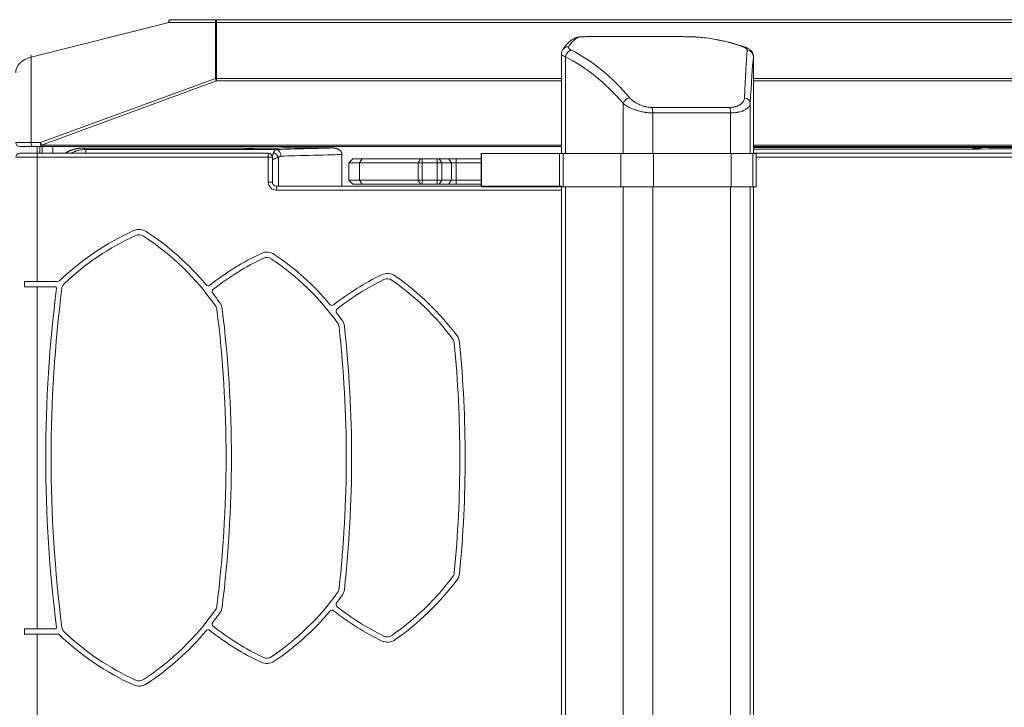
# Model space of a CAD drawing. Header units: millimetres. Extents: x 0 to 594, y 0 to 420.
# Tile 346 of 656: x 251 to 288, y 315 to 340. Entities that reach past the tile are written whole.
import ezdxf

# ---------------------------------------------------------------- set-up
doc = ezdxf.new("R2010")
doc.units = ezdxf.units.MM
doc.layers.add('1', color=7, linetype='Continuous', true_color=0xffffff)
doc.styles.add('Arial', font='txt')
doc.dimstyles.get("Standard").update_dxf_attribs({"dimtxt": 0.18, "dimasz": 0.18, "dimexe": 0.18, "dimexo": 0.0625, "dimgap": 0.09, "dimtad": 0, "dimtih": 1, "dimtoh": 1, "dimdec": 4, "dimzin": 0, "dimdsep": 46, "dimtxsty": 'Standard', "dimcen": 0.09, "dimadec": 0, "dimazin": 0, "dimtfac": 1, "dimtdec": 4, "dimtofl": 0, "dimtmove": 0, "dimatfit": 3, "dimfxl": 0, "dimtolj": 1, "dimtzin": 0, "dimarcsym": 0})

# ---------------------------------------------------------------- blocks, each defined once
blk = doc.blocks.new('_U5')
at = {"layer": '1', "color": 18, "lineweight": 18}
for p, q in [((170.922, 289.963), (170.922, 380.625)), ((338.75, 348.618), (338.75, 380.625)), ((170.922, 378.625), (248.753, 378.625)), ((338.75, 378.625), (260.919, 378.625))]:
    blk.add_line(p, q, dxfattribs=at)
at = {"layer": '1', "color": 18}
for points in [[(170.922, 378.625), (174.422, 379.563), (174.422, 377.687)], [(338.75, 378.625), (335.25, 377.687), (335.25, 379.563)]]:
    blk.add_solid(points, dxfattribs=at)
at = {"layer": '1', "color": 18, "linetype": 'Continuous', "lineweight": 13, "insert": (250.438, 375.989), "char_height": 3.5, "attachment_point": 7, "line_spacing_factor": 1.047437, "style": 'Arial'}
blk.add_mtext('\\fArial|b0|i0;\\W1.0000;3.36', dxfattribs=at)
blk = doc.blocks.new('_U6')
at = {"layer": '1', "color": 18, "lineweight": 18}
for p, q in [((135.924, 328.686), (135.924, 388.614)), ((338.75, 348.618), (338.75, 388.614)), ((135.924, 386.614), (231.254, 386.614)), ((338.75, 386.614), (243.42, 386.614))]:
    blk.add_line(p, q, dxfattribs=at)
at = {"layer": '1', "color": 18}
for points in [[(135.924, 386.614), (139.424, 387.552), (139.424, 385.677)], [(338.75, 386.614), (335.25, 385.677), (335.25, 387.552)]]:
    blk.add_solid(points, dxfattribs=at)
at = {"layer": '1', "color": 18, "linetype": 'Continuous', "lineweight": 13, "insert": (232.94, 383.979), "char_height": 3.5, "attachment_point": 7, "line_spacing_factor": 1.047437, "style": 'Arial'}
blk.add_mtext('\\fArial|b0|i0;\\W1.0000;4.06', dxfattribs=at)

msp = doc.modelspace()

# ---------------------------------------------------------------- linework, layer by layer
at = {"layer": '1', "color": 155, "linetype": 'Continuous', "lineweight": 13}
for p, q in [((256.238, 340.289), (251.074, 338.983)), ((257.978, 340.289), (256.238, 340.289)), ((257.978, 338.192), (257.978, 340.289)), ((258.021, 340.289), (257.978, 340.289)), ((258.021, 340.289), (258.021, 340.389)), ((258.021, 340.289), (258.021, 338.192)), ((296.956, 340.289), (258.021, 340.289)), ((251.074, 338.983), (251.074, 335.789)), ((271.08, 339.002), (271.08, 335.38)), ((278.122, 335.38), (278.122, 339.002)), ((251.429, 335.789), (257.978, 338.192)), ((258.021, 338.098), (251.471, 335.696)), ((258.021, 338.192), (257.978, 338.192)), ((258.021, 338.192), (258.021, 338.098)), ((258.021, 338.192), (270.931, 338.192)), ((270.931, 338.098), (258.021, 338.098)), ((278.123, 338.192), (296.956, 338.192)), ((296.956, 338.098), (278.123, 338.098)), ((273.241, 335.379), (273.241, 337.259)), ((274.323, 337.107), (277.232, 337.107)), ((278.001, 337.259), (278.001, 335.379)), ((277.26, 336.902), (274.35, 336.902)), ((274.35, 336.902), (274.35, 335.379)), ((277.26, 335.379), (277.26, 336.902)), ((250.499, 335.789), (251.074, 335.789)), ((251.074, 335.789), (251.429, 335.789)), ((251.471, 335.696), (251.471, 335.639)), ((251.471, 335.696), (270.931, 335.696)), ((251.489, 335.389), (251.489, 335.639)), ((251.494, 335.639), (251.494, 335.389)), ((251.893, 335.389), (251.893, 335.639)), ((253.125, 335.389), (253.125, 335.527)), ((278.122, 335.696), (303.506, 335.696)), ((251.301, 335.239), (250.501, 335.239)), ((251.301, 335.389), (251.301, 335.239)), ((259.958, 335.239), (251.301, 335.239)), ((251.301, 335.239), (251.301, 330.592)), ((259.958, 335.389), (259.958, 335.239)), ((260.108, 335.239), (259.958, 335.239)), ((259.958, 334.314), (259.958, 335.239)), ((260.333, 334.164), (260.333, 335.238)), ((263.376, 335.032), (263.466, 335.182)), ((265.567, 335.032), (265.657, 335.182)), ((265.718, 335.032), (265.718, 335.182)), ((266.28, 335.032), (266.28, 335.182)), ((266.457, 335.032), (266.351, 335.182)), ((266.811, 335.032), (266.705, 335.182)), ((266.987, 335.032), (266.987, 335.182)), ((267.942, 335.38), (267.942, 334.164)), ((270.994, 335.38), (270.994, 334.13)), ((273.156, 335.38), (273.156, 334.13)), ((274.376, 335.38), (274.376, 334.13)), ((277.286, 335.38), (277.286, 334.13)), ((278.1, 335.38), (278.1, 334.13)), ((278.222, 335.38), (278.222, 334.13)), ((303.678, 335.239), (278.223, 335.239)), ((263.376, 335.032), (263.376, 334.38)), ((265.567, 334.38), (265.567, 335.032)), ((265.718, 335.032), (265.718, 334.38)), ((266.28, 334.38), (266.28, 335.032)), ((266.457, 335.032), (266.457, 334.38)), ((266.811, 334.38), (266.811, 335.032)), ((266.987, 335.032), (266.987, 334.38)), ((263.376, 334.38), (263.466, 334.23)), ((265.567, 334.38), (265.657, 334.23)), ((265.718, 334.38), (265.718, 334.23)), ((266.28, 334.38), (266.28, 334.23)), ((266.457, 334.38), (266.351, 334.23)), ((266.811, 334.38), (266.705, 334.23)), ((266.987, 334.38), (266.987, 334.23)), ((260.108, 334.314), (259.958, 334.314)), ((260.258, 334.014), (260.258, 334.164)), ((270.93, 334.014), (260.258, 334.014)), ((271.08, 334.129), (271.08, 287.33)), ((273.241, 287.33), (273.241, 334.13)), ((274.35, 334.129), (274.35, 287.33)), ((277.26, 287.33), (277.26, 334.129)), ((278.001, 334.13), (278.001, 287.33)), ((278.122, 287.33), (278.122, 334.129)), ((251.301, 330.392), (251.3, 317.592)), ((251.3, 317.392), (251.3, 304.091))]:
    msp.add_line(p, q, dxfattribs=at)
at = {"layer": '1', "color": 155, "linetype": 'Continuous', "lineweight": 18}
for p, q in [((256.266, 340.389), (258.006, 340.389)), ((258.021, 340.389), (296.956, 340.389)), ((275.207, 339.756), (272.135, 339.756)), ((270.93, 339.106), (270.93, 335.379)), ((278.123, 335.379), (278.123, 339.008)), ((251.116, 335.639), (250.649, 335.639)), ((251.471, 335.639), (251.116, 335.639)), ((251.301, 335.64), (251.301, 335.39)), ((251.401, 335.64), (251.401, 335.39)), ((270.931, 335.639), (251.471, 335.639)), ((303.506, 335.639), (278.122, 335.639)), ((250.651, 335.389), (251.301, 335.389)), ((251.301, 335.389), (259.958, 335.389)), ((260.108, 335.239), (260.108, 334.314)), ((262.715, 334.164), (262.715, 335.344)), ((263.128, 335.182), (262.978, 335.032)), ((263.466, 335.182), (263.128, 335.182)), ((263.466, 335.182), (265.657, 335.182)), ((265.657, 335.182), (265.718, 335.182)), ((265.718, 335.182), (266.28, 335.182)), ((266.28, 335.182), (266.351, 335.182)), ((266.351, 335.182), (266.705, 335.182)), ((266.705, 335.182), (266.987, 335.182)), ((266.987, 335.182), (267.922, 335.182)), ((267.922, 335.38), (267.922, 334.164)), ((267.922, 335.38), (267.942, 335.38)), ((270.854, 335.38), (267.942, 335.38)), ((270.994, 335.38), (270.854, 335.38)), ((270.854, 335.38), (270.854, 334.13)), ((273.156, 335.38), (270.994, 335.38)), ((274.376, 335.38), (273.156, 335.38)), ((277.286, 335.38), (274.376, 335.38)), ((278.1, 335.38), (277.286, 335.38)), ((278.222, 335.38), (278.1, 335.38)), ((278.123, 335.389), (303.678, 335.389)), ((278.222, 335.38), (278.223, 335.38)), ((278.223, 334.13), (278.223, 335.38)), ((262.978, 335.032), (262.978, 334.38)), ((262.978, 335.032), (263.376, 335.032)), ((265.567, 335.032), (263.376, 335.032)), ((265.718, 335.032), (265.567, 335.032)), ((266.28, 335.032), (265.718, 335.032)), ((266.457, 335.032), (266.28, 335.032)), ((266.811, 335.032), (266.457, 335.032)), ((266.987, 335.032), (266.811, 335.032)), ((267.922, 335.032), (266.987, 335.032)), ((262.978, 334.38), (263.128, 334.23)), ((263.376, 334.38), (262.978, 334.38)), ((263.376, 334.38), (265.567, 334.38)), ((265.567, 334.38), (265.718, 334.38)), ((265.718, 334.38), (266.28, 334.38)), ((266.28, 334.38), (266.457, 334.38)), ((266.457, 334.38), (266.811, 334.38)), ((266.811, 334.38), (266.987, 334.38)), ((266.987, 334.38), (267.922, 334.38)), ((260.258, 334.164), (270.93, 334.164)), ((263.128, 334.23), (263.466, 334.23)), ((265.657, 334.23), (263.466, 334.23)), ((265.718, 334.23), (265.657, 334.23)), ((266.28, 334.23), (265.718, 334.23)), ((266.351, 334.23), (266.28, 334.23)), ((266.705, 334.23), (266.351, 334.23)), ((266.987, 334.23), (266.705, 334.23)), ((267.922, 334.23), (266.987, 334.23)), ((267.942, 334.13), (270.854, 334.13)), ((270.854, 334.13), (270.994, 334.13)), ((270.93, 334.129), (270.93, 287.33)), ((270.994, 334.13), (273.156, 334.13)), ((273.156, 334.13), (274.376, 334.13)), ((274.376, 334.13), (277.286, 334.13)), ((277.286, 334.13), (278.1, 334.13)), ((278.1, 334.13), (278.222, 334.13)), ((278.123, 287.33), (278.123, 334.129)), ((278.223, 334.13), (278.222, 334.13)), ((250.834, 330.592), (250.834, 330.392)), ((250.834, 330.592), (251.301, 330.592)), ((251.301, 330.392), (250.834, 330.392)), ((251.301, 330.592), (252.07, 330.592)), ((251.98, 330.392), (251.301, 330.392)), ((250.834, 317.592), (250.834, 317.392)), ((250.834, 317.592), (251.3, 317.592)), ((251.3, 317.592), (251.979, 317.592)), ((251.3, 317.392), (250.834, 317.392)), ((252.07, 317.392), (251.3, 317.392))]:
    msp.add_line(p, q, dxfattribs=at)
for centre, radius, start, end in [((256.266, 340.289), 0.1, 90, 104.1975), ((250.649, 335.789), 0.15, 180, 270), ((250.651, 335.239), 0.15, 90, 179.9979), ((259.958, 335.239), 0.15, 0, 90), ((260.258, 334.314), 0.15, 180, 270), ((255.117, 332.039), 0.5, 56.8702, 114.5568), ((259.106, 323.308), 10.1, 114.5568, 133.6173), ((259.106, 323.308), 9.9, 114.5568, 133.2469), ((255.117, 332.039), 0.3, 56.8702, 114.5568), ((249.87, 324), 9.9, 34.9974, 56.8702), ((249.87, 324), 10.1, 39.8175, 56.8702), ((264.012, 322.515), 10.1, 115.3421, 128.1973), ((264.012, 322.515), 9.9, 115.3421, 128.177), ((259.903, 331.192), 0.5, 55.9777, 115.3421), ((259.903, 331.192), 0.3, 55.9777, 115.3421), ((254.531, 323.235), 9.9, 35.8834, 55.9777), ((254.531, 323.235), 10.1, 40.0391, 55.9777), ((268.634, 321.77), 10.1, 116.0813, 128.1006), ((264.414, 330.392), 0.5, 55.1383, 116.0813), ((264.414, 330.392), 0.3, 55.1383, 116.0813), ((258.927, 322.515), 10.1, 36.7165, 55.1383), ((301.726, 323.99), 50.1, 172.7236, 187.2723), ((301.726, 323.99), 49.9, 172.6911, 187.3048), ((251.98, 330.342), 0.05, 352.7236, 89.9979), ((252.07, 330.692), 0.1, 269.9979, 313.6173), ((252.529, 330.3), 0.3, 133.2469, 172.6911), ((257.704, 330.531), 0.1, 219.8175, 308.1973), ((268.634, 321.77), 9.9, 116.0813, 128.0673), ((258.927, 322.515), 9.9, 36.7165, 55.1383), ((257.955, 330.219), 0.1, 128.177, 217.5704), ((249.87, 324), 10.1, 34.9974, 37.5704), ((257.734, 329.506), 0.3, 7.0998, 34.9974), ((257.734, 329.506), 0.5, 7.0998, 34.9974), ((262.341, 329.797), 0.1, 220.0391, 308.1006), ((213.476, 323.993), 44.9, 352.8961, 7.0998), ((213.476, 323.993), 45.1, 352.8961, 7.0998), ((262.592, 329.485), 0.1, 128.0673, 217.7918), ((254.531, 323.235), 10.1, 35.8834, 37.7918), ((262.309, 328.862), 0.3, 6.2669, 35.8834), ((217.976, 323.993), 44.9, 353.729, 6.2669), ((262.309, 328.862), 0.5, 6.2669, 35.8834), ((217.976, 323.993), 45.1, 353.729, 6.2669), ((266.622, 328.255), 0.5, 5.483, 36.7165), ((266.622, 328.255), 0.3, 5.483, 36.7165), ((222.226, 323.993), 44.9, 354.5128, 5.483), ((222.226, 323.993), 45.1, 354.5128, 5.483), ((266.622, 319.728), 0.3, 323.2794, 354.5128), ((266.622, 319.728), 0.5, 323.2794, 354.5128), ((258.927, 325.468), 9.9, 304.8576, 323.2794), ((258.927, 325.468), 10.1, 304.8576, 323.2794), ((254.532, 324.749), 9.9, 304.0181, 324.1124), ((262.309, 319.122), 0.3, 324.1124, 353.729), ((262.309, 319.122), 0.5, 324.1124, 353.729), ((262.592, 318.498), 0.1, 142.204, 231.9286), ((254.532, 324.749), 10.1, 322.204, 324.1124), ((249.87, 323.984), 9.9, 303.1257, 324.9984), ((249.87, 323.984), 10.1, 322.4255, 324.9984), ((257.734, 318.478), 0.3, 324.9984, 352.8961), ((257.734, 318.478), 0.5, 324.9984, 352.8961), ((254.532, 324.749), 10.1, 304.0181, 319.9568), ((262.34, 318.187), 0.1, 51.8953, 139.9568), ((268.635, 326.213), 10.1, 231.8953, 243.9146), ((268.635, 326.213), 9.9, 231.9286, 243.9146), ((257.954, 317.764), 0.1, 142.4255, 231.8189), ((251.979, 317.642), 0.05, 269.9979, 7.2723), ((252.529, 317.684), 0.3, 187.3048, 226.749), ((259.106, 324.676), 9.9, 226.749, 245.4391), ((249.87, 323.984), 10.1, 303.1257, 320.1784), ((257.704, 317.452), 0.1, 51.7986, 140.1784), ((264.012, 325.468), 10.1, 231.7986, 244.6538), ((264.012, 325.468), 9.9, 231.8189, 244.6538), ((252.07, 317.292), 0.1, 46.3786, 89.9979), ((259.106, 324.676), 10.1, 226.3786, 245.4391), ((264.413, 317.591), 0.5, 243.9146, 304.8576), ((264.413, 317.591), 0.3, 243.9146, 304.8576), ((259.902, 316.792), 0.5, 244.6538, 304.0181), ((259.902, 316.792), 0.3, 244.6538, 304.0181), ((255.116, 315.945), 0.3, 245.4391, 303.1257), ((255.116, 315.945), 0.5, 245.4391, 303.1257)]:
    msp.add_arc(centre, radius, start, end, dxfattribs=at)
at = {"layer": '1', "color": 155, "linetype": 'Continuous', "lineweight": 13}
msp.add_arc((260.258, 334.314), 0.3, 180, 270, dxfattribs=at)
for centre, major_axis, ratio, start_param, end_param in [((256.266, 340.289), (0.0245, -0.0969), 0.273648, 3.141619, 4.643268), ((256.266, 340.289), (0, -0.1), 0.281596, 3.141593, 4.712389), ((258.006, 340.289), (0, -0.1), 0.281596, 3.141593, 4.712389), ((271.696, 325.127), (0, -14.632), 0.148076, 3.191063, 3.371078), ((271.585, 339.491), (0.076, -0.238), 0.988756, 2.816467, 3.142151), ((275.511, 325.127), (0, -14.632), 0.665714, 2.912108, 3.092122), ((271.188, 339.131), (0.208, -0.138), 0.967724, 2.082552, 3.147234), ((271.292, 339.002), (0.111, 0.224), 0.823219, 0.46394, 1.95909), ((269.217, 325.127), (0, -14.632), 0.543646, 2.574785, 2.875458), ((277.712, 339.131), (0.082, 0.236), 0.76836, 0.014521, 0.35044), ((277.99, 325.127), (0, -14.632), 0.026008, 3.407727, 3.708401), ((277.873, 339.002), (0.248, -0.028), 0.967136, 0.116892, 1.612042), ((251.299, 338.404), (-0.8, 0), 0.75431, 4.997846, 6.283185), ((251.102, 338.983), (0.0245, -0.0969), 0.273648, 3.141619, 4.643268), ((269.005, 325.127), (0, -14.382), 0.548597, 2.574785, 2.875458), ((278.24, 325.127), (0, -14.382), 0.030959, 3.407727, 3.708401), ((258.021, 338.192), (-0.052, 0.141), 0.265621, 1.473663, 2.197501), ((273.454, 337.259), (0.189, 0.163), 0.726465, 0.855228, 2.271116), ((277.751, 337.259), (0.25, -0.012), 0.853468, 0.056931, 1.472819), ((274.286, 336.902), (0, -0.25), 0.258819, 1.570796, 2.53008), ((277.195, 336.902), (0, -0.25), 0.258819, 1.570796, 2.53008), ((251.116, 335.789), (0, 0.15), 0.281596, 1.570796, 3.141593), ((251.471, 335.789), (0, 0.15), 0.281596, 1.570796, 3.141593), ((251.471, 335.789), (0.052, -0.141), 0.265621, 4.615255, 5.339093), ((260.258, 335.282), (0.007, -0.25), 0.706978, 1.551749, 3.104571), ((260.156, 335.238), (-0.177, 0.177), 0.577204, 4.188571, 5.236207)]:
    msp.add_ellipse(centre, major_axis=major_axis, ratio=ratio, start_param=start_param, end_param=end_param, dxfattribs=at)
at = {"layer": '1', "color": 155, "linetype": 'Continuous', "lineweight": 18}
for points, knots in [([(271.509, 339.729), (271.467, 339.715), (271.363, 339.671), (271.21, 339.557), (271.08, 339.413), (271.004, 339.307), (270.98, 339.27)], [0, 0, 0, 0, 0.19479, 0.498718, 0.834075, 1, 1, 1, 1]), ([(272.135, 339.756), (272.123, 339.756), (272.039, 339.756), (271.896, 339.755), (271.728, 339.753), (271.623, 339.748), (271.564, 339.743), (271.523, 339.732), (271.507, 339.727)], [0, 0, 0, 0, 0.039508, 0.280606, 0.524356, 0.774768, 0.915661, 1, 1, 1, 1]), ([(275.993, 339.74), (275.982, 339.741), (275.97, 339.742), (275.951, 339.743), (275.942, 339.744), (275.932, 339.744), (275.926, 339.745), (275.923, 339.745), (275.906, 339.746), (275.892, 339.746), (275.864, 339.747), (275.835, 339.749), (275.805, 339.749), (275.774, 339.75), (275.758, 339.751), (275.734, 339.751), (275.726, 339.752), (275.713, 339.752), (275.709, 339.752), (275.7, 339.752), (275.696, 339.752), (275.675, 339.753), (275.641, 339.753), (275.606, 339.754), (275.579, 339.754), (275.57, 339.754), (275.552, 339.754), (275.543, 339.754), (275.516, 339.755), (275.48, 339.755), (275.425, 339.755), (275.389, 339.756), (275.353, 339.756), (275.334, 339.756), (275.311, 339.756), (275.307, 339.756), (275.298, 339.756), (275.284, 339.756), (275.27, 339.756), (275.243, 339.756), (275.225, 339.756), (275.207, 339.756)], [0, 0, 0, 0, 0.0625, 0.0625, 0.09375, 0.109375, 0.109375, 0.125, 0.125, 0.1875, 0.1875, 0.25, 0.3125, 0.3125, 0.375, 0.375, 0.40625, 0.40625, 0.421875, 0.421875, 0.4375, 0.4375, 0.5, 0.5625, 0.5625, 0.59375, 0.59375, 0.625, 0.625, 0.6875, 0.75, 0.8125, 0.8125, 0.875, 0.875, 0.890625, 0.890625, 0.90625, 0.9375, 0.9375, 1, 1, 1, 1]), ([(277.794, 339.367), (277.681, 339.407), (277.354, 339.511), (276.821, 339.641), (276.337, 339.712), (276.07, 339.735), (276.008, 339.74)], [0, 0, 0, 0, 0.193, 0.554804, 0.897713, 1, 1, 1, 1]), ([(270.981, 339.267), (270.978, 339.263), (270.949, 339.231), (270.927, 339.167), (270.933, 339.116), (270.936, 339.104)], [0, 0, 0, 0, 0.094083, 0.804406, 1, 1, 1, 1]), ([(278.121, 339.008), (278.12, 339.055), (278.104, 339.136), (278.034, 339.234), (277.94, 339.305), (277.863, 339.346), (277.802, 339.363), (277.791, 339.366)], [0, 0, 0, 0, 0.224184, 0.430244, 0.652288, 0.937503, 1, 1, 1, 1]), ([(253.014, 335.582), (253.008, 335.582), (252.997, 335.582), (252.981, 335.581), (252.964, 335.581), (252.947, 335.58), (252.93, 335.579), (252.913, 335.578), (252.896, 335.576), (252.879, 335.574), (252.862, 335.572), (252.845, 335.57), (252.827, 335.568), (252.81, 335.565), (252.793, 335.562), (252.775, 335.559), (252.758, 335.555), (252.74, 335.551), (252.723, 335.547), (252.705, 335.543), (252.688, 335.538), (252.67, 335.534), (252.653, 335.528), (252.635, 335.523), (252.618, 335.517), (252.601, 335.511), (252.583, 335.505), (252.566, 335.499), (252.549, 335.492), (252.531, 335.485), (252.514, 335.477), (252.497, 335.47), (252.48, 335.462), (252.463, 335.454), (252.446, 335.445), (252.43, 335.437), (252.413, 335.428), (252.396, 335.419), (252.38, 335.409), (252.365, 335.4), (252.355, 335.394), (252.351, 335.391)], [0, 0, 0, 0, 0.023705, 0.047553, 0.071544, 0.095672, 0.119937, 0.144335, 0.168863, 0.193518, 0.218299, 0.243201, 0.268223, 0.293362, 0.318614, 0.343977, 0.369449, 0.395026, 0.420707, 0.446487, 0.472364, 0.498337, 0.524401, 0.550554, 0.576793, 0.603116, 0.62952, 0.656002, 0.682559, 0.709189, 0.735889, 0.762656, 0.789487, 0.816379, 0.843331, 0.870339, 0.8974, 0.924511, 0.951671, 0.978875, 1, 1, 1, 1]), ([(262.368, 335.589), (261.589, 335.588), (260.809, 335.588), (259.25, 335.586), (258.471, 335.586), (256.132, 335.584), (254.573, 335.583), (253.014, 335.582)], [0, 0, 0, 0, 0.25, 0.25, 0.5, 0.5, 1, 1, 1, 1]), ([(259.249, 335.564), (259.255, 335.564), (259.26, 335.564), (259.271, 335.564), (259.281, 335.564), (259.291, 335.564), (259.298, 335.564), (259.299, 335.564), (259.302, 335.564), (259.303, 335.564), (259.307, 335.564), (259.309, 335.564), (259.316, 335.564), (259.326, 335.564), (259.335, 335.564), (259.342, 335.563), (259.345, 335.563), (259.348, 335.563), (259.35, 335.563), (259.351, 335.563), (259.357, 335.563), (259.364, 335.563), (259.375, 335.563), (259.381, 335.562), (259.385, 335.562), (259.386, 335.562), (259.387, 335.562), (259.388, 335.562), (259.39, 335.562), (259.391, 335.562), (259.395, 335.562), (259.4, 335.562), (259.403, 335.561), (259.406, 335.561), (259.406, 335.561), (259.408, 335.561), (259.408, 335.561), (259.41, 335.561), (259.411, 335.56), (259.412, 335.56), (259.412, 335.56), (259.411, 335.56), (259.411, 335.56), (259.41, 335.559), (259.41, 335.559), (259.409, 335.559), (259.408, 335.559), (259.405, 335.559), (259.402, 335.559), (259.398, 335.558), (259.397, 335.558), (259.396, 335.558), (259.395, 335.558), (259.394, 335.558), (259.391, 335.558), (259.385, 335.558), (259.375, 335.557), (259.368, 335.557), (259.363, 335.557), (259.362, 335.557), (259.36, 335.557), (259.358, 335.557), (259.354, 335.557), (259.348, 335.557), (259.34, 335.556), (259.331, 335.556), (259.324, 335.556), (259.321, 335.556), (259.316, 335.556), (259.314, 335.556), (259.307, 335.556), (259.297, 335.556), (259.286, 335.556), (259.279, 335.556), (259.275, 335.556), (259.271, 335.556), (259.268, 335.556), (259.267, 335.556), (259.26, 335.556), (259.255, 335.556), (259.244, 335.556), (259.233, 335.556), (259.223, 335.556), (259.216, 335.556), (259.215, 335.556), (259.213, 335.556), (259.211, 335.556), (259.207, 335.556), (259.205, 335.556), (259.197, 335.556), (259.187, 335.556), (259.178, 335.556), (259.17, 335.556), (259.167, 335.556), (259.164, 335.556), (259.161, 335.556), (259.16, 335.556), (259.155, 335.556), (259.146, 335.557), (259.134, 335.557), (259.127, 335.557), (259.122, 335.557), (259.12, 335.557), (259.117, 335.557), (259.116, 335.557), (259.111, 335.558), (259.106, 335.558), (259.101, 335.558), (259.098, 335.558), (259.097, 335.558), (259.096, 335.558), (259.095, 335.558), (259.095, 335.558), (259.093, 335.559), (259.09, 335.559), (259.088, 335.559), (259.087, 335.56), (259.087, 335.56), (259.087, 335.56), (259.087, 335.56), (259.087, 335.56), (259.087, 335.56), (259.087, 335.56), (259.088, 335.56), (259.09, 335.561), (259.092, 335.561), (259.095, 335.561), (259.095, 335.561), (259.097, 335.561), (259.097, 335.561), (259.098, 335.561), (259.101, 335.562), (259.106, 335.562), (259.111, 335.562), (259.117, 335.562), (259.12, 335.562), (259.127, 335.563), (259.134, 335.563), (259.146, 335.563), (259.154, 335.563), (259.16, 335.563), (259.161, 335.563), (259.163, 335.563), (259.164, 335.563), (259.168, 335.564), (259.17, 335.564), (259.177, 335.564), (259.187, 335.564), (259.197, 335.564), (259.204, 335.564), (259.208, 335.564), (259.212, 335.564), (259.215, 335.564), (259.216, 335.564), (259.223, 335.564), (259.233, 335.564), (259.244, 335.564), (259.249, 335.564)], [0, 0, 0, 0, 0.015625, 0.015625, 0.03125, 0.046875, 0.046875, 0.050781, 0.050781, 0.054687, 0.054687, 0.0625, 0.0625, 0.078125, 0.09375, 0.09375, 0.101562, 0.105469, 0.105469, 0.109375, 0.109375, 0.125, 0.140625, 0.15625, 0.15625, 0.160156, 0.160156, 0.164062, 0.164062, 0.171875, 0.171875, 0.1875, 0.203125, 0.203125, 0.210937, 0.210937, 0.21875, 0.21875, 0.234375, 0.25, 0.265625, 0.265625, 0.269531, 0.269531, 0.273437, 0.28125, 0.28125, 0.296875, 0.3125, 0.3125, 0.320312, 0.320312, 0.324219, 0.324219, 0.328125, 0.34375, 0.359375, 0.375, 0.375, 0.378906, 0.378906, 0.382812, 0.390625, 0.390625, 0.40625, 0.421875, 0.421875, 0.429687, 0.429687, 0.4375, 0.4375, 0.453125, 0.46875, 0.46875, 0.476562, 0.480469, 0.480469, 0.484375, 0.484375, 0.5, 0.5, 0.515625, 0.53125, 0.53125, 0.535156, 0.535156, 0.539062, 0.539062, 0.546875, 0.546875, 0.5625, 0.578125, 0.578125, 0.585937, 0.589844, 0.589844, 0.59375, 0.59375, 0.609375, 0.625, 0.640625, 0.640625, 0.648438, 0.648438, 0.65625, 0.65625, 0.671875, 0.6875, 0.6875, 0.695313, 0.695313, 0.699219, 0.699219, 0.703125, 0.71875, 0.734375, 0.734375, 0.75, 0.75, 0.753906, 0.753906, 0.757813, 0.765625, 0.765625, 0.78125, 0.796875, 0.796875, 0.804688, 0.804688, 0.808594, 0.808594, 0.8125, 0.828125, 0.84375, 0.84375, 0.859375, 0.859375, 0.875, 0.890625, 0.90625, 0.90625, 0.910156, 0.910156, 0.914063, 0.914063, 0.921875, 0.921875, 0.9375, 0.953125, 0.953125, 0.960938, 0.964844, 0.964844, 0.96875, 0.96875, 0.984375, 1, 1, 1, 1]), ([(262.715, 335.344), (262.715, 335.353), (262.715, 335.363), (262.712, 335.378), (262.711, 335.383), (262.709, 335.39), (262.709, 335.392), (262.707, 335.397), (262.707, 335.399), (262.703, 335.411), (262.699, 335.42), (262.692, 335.433), (262.688, 335.439), (262.684, 335.446), (262.682, 335.45), (262.68, 335.452), (262.673, 335.462), (262.667, 335.469), (262.654, 335.484), (262.647, 335.491), (262.636, 335.5), (262.632, 335.504), (262.627, 335.508), (262.625, 335.51), (262.621, 335.513), (262.619, 335.514), (262.609, 335.521), (262.601, 335.527), (262.584, 335.537), (262.575, 335.541), (262.558, 335.55), (262.549, 335.554), (262.537, 335.558), (262.535, 335.559), (262.53, 335.561), (262.528, 335.562), (262.521, 335.564), (262.517, 335.566), (262.503, 335.57), (262.493, 335.573), (262.474, 335.577), (262.465, 335.579), (262.446, 335.583), (262.427, 335.586), (262.398, 335.588), (262.378, 335.589), (262.368, 335.589)], [0, 0, 0, 0, 0.0625, 0.0625, 0.09375, 0.09375, 0.109375, 0.109375, 0.125, 0.125, 0.1875, 0.1875, 0.21875, 0.234375, 0.234375, 0.25, 0.25, 0.3125, 0.3125, 0.375, 0.375, 0.40625, 0.40625, 0.421875, 0.421875, 0.4375, 0.4375, 0.5, 0.5, 0.5625, 0.5625, 0.625, 0.625, 0.640625, 0.640625, 0.65625, 0.65625, 0.6875, 0.6875, 0.75, 0.75, 0.8125, 0.8125, 0.875, 0.9375, 1, 1, 1, 1]), ([(278.123, 335.6), (281.264, 335.602), (284.404, 335.604), (290.054, 335.607), (292.564, 335.609), (297.583, 335.613), (300.092, 335.614), (302.602, 335.616)], [0, 0, 0, 0, 0.384876, 0.384876, 0.692438, 0.692438, 1, 1, 1, 1]), ([(286.499, 335.583), (286.505, 335.583), (286.51, 335.583), (286.521, 335.583), (286.531, 335.583), (286.541, 335.583), (286.548, 335.583), (286.549, 335.583), (286.552, 335.583), (286.553, 335.583), (286.557, 335.583), (286.559, 335.582), (286.566, 335.582), (286.576, 335.582), (286.585, 335.582), (286.592, 335.582), (286.595, 335.582), (286.598, 335.582), (286.6, 335.582), (286.601, 335.582), (286.607, 335.582), (286.614, 335.582), (286.625, 335.581), (286.631, 335.581), (286.635, 335.581), (286.636, 335.581), (286.637, 335.581), (286.638, 335.581), (286.64, 335.581), (286.641, 335.581), (286.645, 335.58), (286.65, 335.58), (286.653, 335.58), (286.656, 335.58), (286.656, 335.58), (286.658, 335.58), (286.658, 335.579), (286.66, 335.579), (286.661, 335.579), (286.662, 335.579), (286.662, 335.578), (286.661, 335.578), (286.661, 335.578), (286.66, 335.578), (286.66, 335.578), (286.659, 335.578), (286.658, 335.578), (286.655, 335.577), (286.652, 335.577), (286.648, 335.577), (286.647, 335.577), (286.646, 335.577), (286.645, 335.577), (286.644, 335.577), (286.641, 335.576), (286.635, 335.576), (286.625, 335.576), (286.618, 335.576), (286.613, 335.576), (286.612, 335.576), (286.61, 335.575), (286.608, 335.575), (286.604, 335.575), (286.598, 335.575), (286.59, 335.575), (286.581, 335.575), (286.574, 335.575), (286.571, 335.575), (286.566, 335.575), (286.564, 335.575), (286.557, 335.575), (286.547, 335.574), (286.536, 335.574), (286.529, 335.574), (286.525, 335.574), (286.521, 335.574), (286.518, 335.574), (286.517, 335.574), (286.51, 335.574), (286.505, 335.574), (286.494, 335.574), (286.483, 335.574), (286.473, 335.574), (286.466, 335.574), (286.465, 335.574), (286.463, 335.574), (286.461, 335.574), (286.457, 335.574), (286.455, 335.574), (286.447, 335.574), (286.437, 335.575), (286.428, 335.575), (286.42, 335.575), (286.417, 335.575), (286.414, 335.575), (286.411, 335.575), (286.41, 335.575), (286.405, 335.575), (286.396, 335.575), (286.384, 335.575), (286.377, 335.576), (286.372, 335.576), (286.37, 335.576), (286.367, 335.576), (286.366, 335.576), (286.361, 335.576), (286.356, 335.576), (286.351, 335.577), (286.348, 335.577), (286.347, 335.577), (286.346, 335.577), (286.345, 335.577), (286.345, 335.577), (286.343, 335.577), (286.34, 335.578), (286.338, 335.578), (286.337, 335.578), (286.337, 335.578), (286.337, 335.578), (286.337, 335.578), (286.337, 335.579), (286.337, 335.579), (286.337, 335.579), (286.338, 335.579), (286.34, 335.579), (286.342, 335.579), (286.345, 335.58), (286.345, 335.58), (286.347, 335.58), (286.347, 335.58), (286.348, 335.58), (286.351, 335.58), (286.356, 335.58), (286.361, 335.581), (286.367, 335.581), (286.37, 335.581), (286.377, 335.581), (286.384, 335.581), (286.396, 335.582), (286.404, 335.582), (286.41, 335.582), (286.411, 335.582), (286.413, 335.582), (286.414, 335.582), (286.418, 335.582), (286.42, 335.582), (286.427, 335.582), (286.437, 335.582), (286.447, 335.582), (286.454, 335.583), (286.458, 335.583), (286.462, 335.583), (286.465, 335.583), (286.466, 335.583), (286.473, 335.583), (286.483, 335.583), (286.494, 335.583), (286.499, 335.583)], [0, 0, 0, 0, 0.015625, 0.015625, 0.03125, 0.046875, 0.046875, 0.050781, 0.050781, 0.054688, 0.054688, 0.0625, 0.0625, 0.078125, 0.09375, 0.09375, 0.101563, 0.105469, 0.105469, 0.109375, 0.109375, 0.125, 0.140625, 0.15625, 0.15625, 0.160156, 0.160156, 0.164063, 0.164063, 0.171875, 0.171875, 0.1875, 0.203125, 0.203125, 0.210938, 0.210938, 0.21875, 0.21875, 0.234375, 0.25, 0.265625, 0.265625, 0.269531, 0.269531, 0.273437, 0.28125, 0.28125, 0.296875, 0.3125, 0.3125, 0.320312, 0.320312, 0.324219, 0.324219, 0.328125, 0.34375, 0.359375, 0.375, 0.375, 0.378906, 0.378906, 0.382812, 0.390625, 0.390625, 0.40625, 0.421875, 0.421875, 0.429687, 0.429687, 0.4375, 0.4375, 0.453125, 0.46875, 0.46875, 0.476562, 0.480469, 0.480469, 0.484375, 0.484375, 0.5, 0.5, 0.515625, 0.53125, 0.53125, 0.535156, 0.535156, 0.539062, 0.539062, 0.546875, 0.546875, 0.5625, 0.578125, 0.578125, 0.585937, 0.589844, 0.589844, 0.59375, 0.59375, 0.609375, 0.625, 0.640625, 0.640625, 0.648437, 0.648437, 0.65625, 0.65625, 0.671875, 0.6875, 0.6875, 0.695312, 0.695312, 0.699219, 0.699219, 0.703125, 0.71875, 0.734375, 0.734375, 0.75, 0.75, 0.753906, 0.753906, 0.757812, 0.765625, 0.765625, 0.78125, 0.796875, 0.796875, 0.804687, 0.804687, 0.808594, 0.808594, 0.8125, 0.828125, 0.84375, 0.84375, 0.859375, 0.859375, 0.875, 0.890625, 0.90625, 0.90625, 0.910156, 0.910156, 0.914062, 0.914062, 0.921875, 0.921875, 0.9375, 0.953125, 0.953125, 0.960938, 0.964844, 0.964844, 0.96875, 0.96875, 0.984375, 1, 1, 1, 1])]:
    msp.add_open_spline(points, degree=3, knots=knots, dxfattribs=at)
at = {"layer": '1', "color": 155, "linetype": 'Continuous', "lineweight": 13}
for points, knots in [([(272.135, 339.756), (272.117, 339.756), (272.099, 339.756), (272.077, 339.756), (272.073, 339.756), (272.064, 339.756), (272.06, 339.756), (272.047, 339.756), (272.039, 339.756), (272.014, 339.756), (271.981, 339.756), (271.933, 339.755), (271.903, 339.755), (271.881, 339.755), (271.87, 339.755), (271.86, 339.755), (271.852, 339.755), (271.849, 339.755), (271.831, 339.754), (271.804, 339.754), (271.779, 339.753), (271.761, 339.753), (271.752, 339.753), (271.744, 339.753), (271.738, 339.752), (271.735, 339.752), (271.722, 339.752), (271.711, 339.752), (271.691, 339.751), (271.673, 339.75), (271.649, 339.749), (271.635, 339.747), (271.625, 339.747), (271.622, 339.746), (271.618, 339.746), (271.617, 339.746), (271.614, 339.745), (271.613, 339.745), (271.606, 339.744), (271.597, 339.743), (271.591, 339.741), (271.588, 339.74)], [0, 0, 0, 0, 0.0625, 0.0625, 0.078125, 0.078125, 0.09375, 0.09375, 0.125, 0.125, 0.1875, 0.25, 0.3125, 0.3125, 0.34375, 0.359375, 0.359375, 0.375, 0.375, 0.4375, 0.5, 0.5, 0.53125, 0.546875, 0.546875, 0.5625, 0.5625, 0.625, 0.625, 0.6875, 0.75, 0.8125, 0.8125, 0.84375, 0.84375, 0.859375, 0.859375, 0.875, 0.875, 0.9375, 1, 1, 1, 1]), ([(271.203, 339.375), (271.202, 339.373), (271.201, 339.372), (271.2, 339.37), (271.199, 339.369), (271.198, 339.365), (271.197, 339.362), (271.195, 339.355), (271.195, 339.35), (271.197, 339.339), (271.199, 339.334), (271.204, 339.323), (271.207, 339.318), (271.213, 339.311), (271.214, 339.309), (271.216, 339.307), (271.217, 339.306), (271.218, 339.305), (271.222, 339.301), (271.225, 339.298), (271.235, 339.289), (271.249, 339.278), (271.267, 339.266), (271.287, 339.255), (271.298, 339.249), (271.309, 339.243)], [0, 0, 0, 0, 0.03125, 0.03125, 0.0625, 0.0625, 0.125, 0.125, 0.25, 0.25, 0.375, 0.375, 0.5, 0.5, 0.53125, 0.53125, 0.546875, 0.546875, 0.5625, 0.625, 0.625, 0.75, 0.875, 0.875, 1, 1, 1, 1]), ([(277.89, 339.243), (277.89, 339.246), (277.89, 339.249), (277.89, 339.253), (277.889, 339.255), (277.889, 339.258), (277.889, 339.259), (277.887, 339.266), (277.885, 339.272), (277.878, 339.284), (277.87, 339.295), (277.858, 339.306), (277.848, 339.315), (277.844, 339.317), (277.839, 339.321), (277.836, 339.324), (277.832, 339.326), (277.83, 339.327), (277.829, 339.328), (277.819, 339.334), (277.8, 339.345), (277.778, 339.355), (277.76, 339.362), (277.754, 339.365), (277.744, 339.369), (277.741, 339.37), (277.734, 339.372), (277.73, 339.373), (277.727, 339.375)], [0, 0, 0, 0, 0.0625, 0.0625, 0.09375, 0.09375, 0.125, 0.125, 0.25, 0.25, 0.375, 0.5, 0.5, 0.5625, 0.5625, 0.59375, 0.609375, 0.609375, 0.625, 0.625, 0.75, 0.875, 0.875, 0.9375, 0.9375, 0.96875, 0.96875, 1, 1, 1, 1]), ([(271.08, 339.002), (271.064, 339.008), (271.05, 339.013), (271.024, 339.025), (271, 339.036), (270.981, 339.047), (270.969, 339.056), (270.965, 339.059), (270.96, 339.062), (270.959, 339.063), (270.958, 339.064), (270.957, 339.065), (270.954, 339.067), (270.953, 339.068), (270.945, 339.075), (270.941, 339.081), (270.934, 339.091), (270.932, 339.097), (270.931, 339.103), (270.93, 339.105), (270.93, 339.107)], [0, 0, 0, 0, 0.157925, 0.157925, 0.31585, 0.473775, 0.473775, 0.552737, 0.552737, 0.572478, 0.572478, 0.592218, 0.592218, 0.631699, 0.631699, 0.789624, 0.789624, 0.947549, 0.947549, 1, 1, 1, 1]), ([(273.488, 337.47), (273.493, 337.464), (273.498, 337.459), (273.509, 337.447), (273.514, 337.442), (273.53, 337.425), (273.542, 337.414), (273.565, 337.392), (273.578, 337.381), (273.604, 337.359), (273.618, 337.349), (273.636, 337.335), (273.639, 337.333), (273.645, 337.329), (273.647, 337.327), (273.65, 337.325), (273.66, 337.318), (273.669, 337.312), (273.692, 337.297), (273.708, 337.287), (273.74, 337.267), (273.757, 337.258), (273.791, 337.24), (273.809, 337.231), (273.836, 337.218), (273.846, 337.214), (273.86, 337.207), (273.865, 337.205), (273.874, 337.201), (273.879, 337.199), (273.903, 337.189), (273.922, 337.182), (273.962, 337.168), (273.982, 337.161), (274.023, 337.149), (274.044, 337.143), (274.068, 337.138), (274.071, 337.137), (274.076, 337.136), (274.084, 337.134), (274.098, 337.131), (274.111, 337.128), (274.119, 337.127), (274.125, 337.126), (274.127, 337.125), (274.152, 337.121), (274.173, 337.117), (274.216, 337.112), (274.238, 337.11), (274.28, 337.107), (274.302, 337.107), (274.323, 337.107)], [0, 0, 0, 0, 0.03125, 0.03125, 0.0625, 0.0625, 0.125, 0.125, 0.1875, 0.1875, 0.25, 0.25, 0.265625, 0.265625, 0.273437, 0.273437, 0.28125, 0.3125, 0.3125, 0.375, 0.375, 0.4375, 0.4375, 0.5, 0.5, 0.53125, 0.53125, 0.546875, 0.546875, 0.5625, 0.5625, 0.625, 0.625, 0.6875, 0.6875, 0.75, 0.75, 0.757813, 0.757813, 0.765625, 0.78125, 0.796875, 0.804688, 0.804688, 0.8125, 0.8125, 0.875, 0.875, 0.9375, 0.9375, 1, 1, 1, 1]), ([(277.232, 337.107), (277.253, 337.107), (277.274, 337.107), (277.315, 337.11), (277.335, 337.112), (277.374, 337.117), (277.393, 337.121), (277.414, 337.125), (277.416, 337.126), (277.421, 337.127), (277.423, 337.127), (277.43, 337.129), (277.444, 337.132), (277.457, 337.136), (277.483, 337.143), (277.499, 337.149), (277.531, 337.161), (277.547, 337.167), (277.565, 337.176), (277.57, 337.179), (277.576, 337.182), (277.579, 337.184), (277.581, 337.185), (277.59, 337.189), (277.597, 337.193), (277.617, 337.205), (277.629, 337.213), (277.652, 337.23), (277.663, 337.239), (277.684, 337.257), (277.694, 337.267), (277.705, 337.279), (277.707, 337.282), (277.711, 337.287), (277.717, 337.294), (277.723, 337.302), (277.734, 337.317), (277.741, 337.327), (277.75, 337.343), (277.753, 337.348), (277.757, 337.356), (277.758, 337.359), (277.76, 337.364), (277.762, 337.367), (277.767, 337.381), (277.771, 337.392), (277.778, 337.414), (277.78, 337.425), (277.784, 337.447), (277.785, 337.459), (277.785, 337.47)], [0, 0, 0, 0, 0.0625, 0.0625, 0.125, 0.125, 0.1875, 0.1875, 0.195313, 0.195313, 0.203125, 0.203125, 0.21875, 0.25, 0.25, 0.3125, 0.3125, 0.375, 0.375, 0.390625, 0.398438, 0.398438, 0.40625, 0.40625, 0.4375, 0.4375, 0.5, 0.5, 0.5625, 0.5625, 0.625, 0.625, 0.640625, 0.640625, 0.65625, 0.6875, 0.6875, 0.75, 0.75, 0.78125, 0.78125, 0.796875, 0.796875, 0.8125, 0.8125, 0.875, 0.875, 0.9375, 0.9375, 1, 1, 1, 1]), ([(274.35, 336.902), (274.323, 336.902), (274.296, 336.903), (274.241, 336.905), (274.186, 336.909), (274.13, 336.915), (274.099, 336.919), (274.095, 336.919), (274.088, 336.92), (274.085, 336.921), (274.074, 336.922), (274.054, 336.925), (274.033, 336.929), (273.992, 336.936), (273.965, 336.941), (273.911, 336.952), (273.885, 336.959), (273.832, 336.972), (273.807, 336.979), (273.768, 336.99), (273.756, 336.994), (273.74, 336.999), (273.737, 337), (273.73, 337.002), (273.721, 337.005), (273.712, 337.008), (273.681, 337.019), (273.657, 337.027), (273.61, 337.045), (273.587, 337.055), (273.543, 337.074), (273.521, 337.084), (273.49, 337.099), (273.48, 337.104), (273.464, 337.112), (273.459, 337.114), (273.452, 337.118), (273.449, 337.12), (273.444, 337.122), (273.422, 337.134), (273.401, 337.146), (273.365, 337.168), (273.347, 337.179), (273.314, 337.202), (273.283, 337.224), (273.254, 337.248), (273.241, 337.259)], [0, 0, 0, 0, 0.0625, 0.0625, 0.125, 0.1875, 0.1875, 0.195313, 0.195313, 0.203125, 0.203125, 0.21875, 0.25, 0.25, 0.3125, 0.3125, 0.375, 0.375, 0.4375, 0.4375, 0.46875, 0.46875, 0.476562, 0.476562, 0.484375, 0.5, 0.5, 0.5625, 0.5625, 0.625, 0.625, 0.6875, 0.6875, 0.71875, 0.71875, 0.734375, 0.734375, 0.742188, 0.742188, 0.75, 0.8125, 0.8125, 0.875, 0.875, 0.9375, 1, 1, 1, 1]), ([(278.001, 337.259), (278, 337.248), (277.996, 337.224), (277.989, 337.202), (277.982, 337.185), (277.979, 337.179), (277.975, 337.171), (277.974, 337.168), (277.971, 337.163), (277.969, 337.16), (277.961, 337.146), (277.953, 337.135), (277.936, 337.114), (277.927, 337.104), (277.911, 337.089), (277.905, 337.084), (277.897, 337.076), (277.894, 337.074), (277.888, 337.069), (277.885, 337.066), (277.869, 337.054), (277.856, 337.045), (277.827, 337.027), (277.812, 337.018), (277.78, 337.002), (277.763, 336.994), (277.741, 336.985), (277.736, 336.983), (277.727, 336.979), (277.722, 336.977), (277.708, 336.972), (277.698, 336.968), (277.669, 336.958), (277.648, 336.952), (277.606, 336.941), (277.584, 336.936), (277.55, 336.928), (277.538, 336.926), (277.524, 336.924), (277.521, 336.923), (277.515, 336.922), (277.512, 336.922), (277.503, 336.92), (277.497, 336.919), (277.466, 336.915), (277.417, 336.909), (277.366, 336.905), (277.314, 336.903), (277.287, 336.902), (277.26, 336.902)], [0, 0, 0, 0, 0.0625, 0.125, 0.125, 0.15625, 0.15625, 0.171875, 0.171875, 0.1875, 0.1875, 0.25, 0.25, 0.3125, 0.3125, 0.34375, 0.34375, 0.359375, 0.359375, 0.375, 0.375, 0.4375, 0.4375, 0.5, 0.5, 0.5625, 0.5625, 0.578125, 0.578125, 0.59375, 0.59375, 0.625, 0.625, 0.6875, 0.6875, 0.75, 0.75, 0.78125, 0.78125, 0.789063, 0.789063, 0.796875, 0.796875, 0.8125, 0.8125, 0.875, 0.9375, 0.9375, 1, 1, 1, 1]), ([(253.125, 335.527), (253.083, 335.527), (253.043, 335.525), (252.961, 335.516), (252.921, 335.51), (252.842, 335.495), (252.802, 335.485), (252.753, 335.47), (252.738, 335.465), (252.724, 335.46), (252.714, 335.457), (252.709, 335.455), (252.685, 335.446), (252.666, 335.439), (252.626, 335.423), (252.605, 335.413), (252.585, 335.404)], [0, 0, 0, 0, 0.219527, 0.219527, 0.439054, 0.439054, 0.658581, 0.658581, 0.713462, 0.740903, 0.740903, 0.768344, 0.768344, 0.878108, 0.878108, 1, 1, 1, 1]), ([(260.258, 335.532), (259.069, 335.531), (257.88, 335.53), (255.502, 335.528), (254.313, 335.527), (253.125, 335.527)], [0, 0, 0, 0, 0.5, 0.5, 1, 1, 1, 1]), ([(260.156, 335.415), (260.159, 335.424), (260.163, 335.433), (260.17, 335.449), (260.178, 335.464), (260.186, 335.477), (260.191, 335.485), (260.192, 335.487), (260.194, 335.489), (260.195, 335.491), (260.199, 335.495), (260.203, 335.5), (260.208, 335.506), (260.212, 335.509), (260.214, 335.511), (260.215, 335.512), (260.221, 335.517), (260.225, 335.52), (260.234, 335.526), (260.239, 335.528), (260.248, 335.531), (260.253, 335.532), (260.258, 335.532)], [0, 0, 0, 0, 0.125, 0.125, 0.25, 0.375, 0.375, 0.40625, 0.40625, 0.4375, 0.4375, 0.5, 0.5625, 0.59375, 0.59375, 0.625, 0.625, 0.75, 0.75, 0.875, 0.875, 1, 1, 1, 1]), ([(262.368, 335.589), (262.124, 335.582), (261.88, 335.576), (261.176, 335.557), (260.717, 335.544), (260.258, 335.532)], [0, 0, 0, 0, 0.347105, 0.347105, 1, 1, 1, 1]), ([(302.491, 335.561), (297.842, 335.558), (293.193, 335.554), (285.071, 335.549), (281.597, 335.547), (278.123, 335.544)], [0, 0, 0, 0, 0.572338, 0.572338, 1, 1, 1, 1]), ([(260.102, 335.27), (260.103, 335.275), (260.105, 335.28), (260.109, 335.291), (260.111, 335.297), (260.116, 335.308), (260.118, 335.314), (260.125, 335.332), (260.129, 335.343), (260.137, 335.365), (260.141, 335.375), (260.148, 335.395), (260.152, 335.405), (260.156, 335.415)], [0, 0, 0, 0, 0.088137, 0.088137, 0.20212, 0.20212, 0.316103, 0.316103, 0.544069, 0.544069, 0.772034, 0.772034, 1, 1, 1, 1]), ([(260.108, 335.154), (260.114, 335.156), (260.121, 335.159), (260.131, 335.162), (260.134, 335.163), (260.14, 335.166), (260.143, 335.167), (260.153, 335.171), (260.159, 335.173), (260.178, 335.18), (260.19, 335.185), (260.208, 335.191), (260.214, 335.194), (260.226, 335.198), (260.232, 335.2), (260.249, 335.207), (260.26, 335.211), (260.282, 335.219), (260.293, 335.223), (260.313, 335.231), (260.323, 335.235), (260.333, 335.238)], [0, 0, 0, 0, 0.077739, 0.077739, 0.116166, 0.116166, 0.154594, 0.154594, 0.231449, 0.231449, 0.385159, 0.385159, 0.462014, 0.462014, 0.538869, 0.538869, 0.69258, 0.69258, 0.84629, 0.84629, 1, 1, 1, 1]), ([(260.333, 335.238), (260.336, 335.242), (260.34, 335.245), (260.348, 335.252), (260.352, 335.255), (260.358, 335.259), (260.361, 335.261), (260.364, 335.262), (260.367, 335.264), (260.368, 335.264), (260.373, 335.267), (260.377, 335.269), (260.386, 335.273), (260.39, 335.274), (260.399, 335.277), (260.408, 335.279), (260.421, 335.281), (260.43, 335.282), (260.435, 335.282)], [0, 0, 0, 0, 0.125, 0.125, 0.25, 0.25, 0.3125, 0.34375, 0.34375, 0.375, 0.375, 0.5, 0.5, 0.625, 0.625, 0.75, 0.875, 1, 1, 1, 1]), ([(260.435, 335.282), (260.606, 335.287), (260.777, 335.291), (261.419, 335.309), (261.891, 335.321), (262.48, 335.337), (262.598, 335.34), (262.715, 335.344)], [0, 0, 0, 0, 0.225043, 0.225043, 0.845009, 0.845009, 1, 1, 1, 1])]:
    msp.add_open_spline(points, degree=3, knots=knots, dxfattribs=at)
msp.add_open_spline([(253.125, 335.527), (253.088, 335.545), (253.051, 335.563), (253.014, 335.582)], degree=3, dxfattribs=at)

# ---------------------------------------------------------------- dimensions: what is measured, and where the dimension line sits
at = {"layer": '1', "color": 18, "linetype": 'Continuous', "lineweight": 13}
for base, p2, picture, middle in [((135.924, 386.614), (135.924, 328.686), '_U6', (237.337, 386.614)), ((170.922, 378.625), (170.922, 289.963), '_U5', (254.836, 378.625))]:
    dim = msp.add_linear_dim(base=base, p1=(338.75, 348.618), p2=p2, dimstyle='Standard', override={"dimtxt": 3.5, "dimasz": 3.5, "dimexe": 2, "dimexo": 0, "dimgap": 1.5, "dimtih": 1, "dimtoh": 1, "dimdec": 2, "dimlfac": 0.02, "dimdsep": 46, "dimlunit": 2, "dimtxsty": 'Arial', "dimsah": 1, "dimse1": 0, "dimse2": 0, "dimsd1": 0, "dimsd2": 0, "dimclrd": 18, "dimclre": 18, "dimclrt": 18, "dimtol": 0, "dimtm": -0.1, "dimtfac": 1, "dimtdec": 2, "dimtofl": 1, "dimtmove": 0, "dimlwd": 18, "dimlwe": 18}, dxfattribs=at)
    dim.commit()
    dim.dimension.update_dxf_attribs({"geometry": picture, "text_midpoint": middle, "dimtype": 160})

doc.saveas('drawing.dxf')
